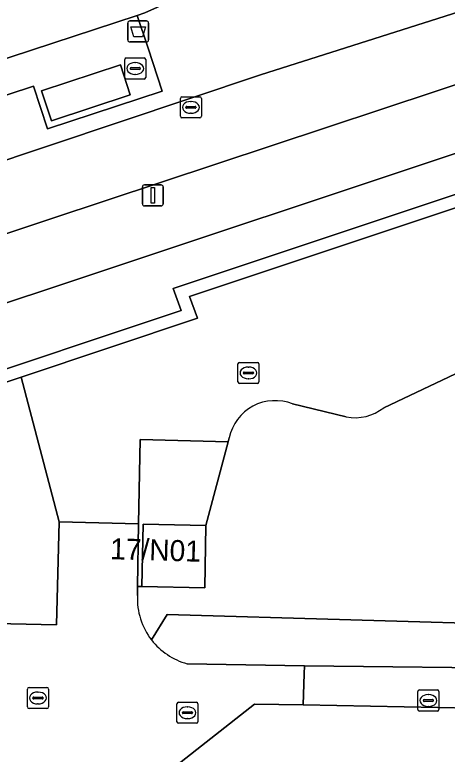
# Model space of a CAD drawing. Extents: x 162082 to 163401, y 388089 to 388636.
# Drawn here: x 162405.62 to 162426.16, y 388530.71 to 388565.85 of the extents above; entities that cross this region are included whole.
import ezdxf

# ---------------------------------------------------------------- set-up
doc = ezdxf.new("R2010")
doc.units = 0
for name, color, linetype in [('IMGEO_Afvalbak', 7, 'Continuous'), ('IMGEO_Berm_groen', 7, 'Continuous'), ('IMGEO_Fietspad_gesloten', 7, 'Continuous'), ('IMGEO_Groenvoorziening', 7, 'Continuous'), ('IMGEO_Kolk', 7, 'Continuous'), ('IMGEO_Lichtmast', 7, 'Continuous'), ('IMGEO_Muur', 7, 'Continuous'), ('IMGEO_Pand', 7, 'Continuous'), ('IMGEO_Pand_nummerreeks', 7, 'Continuous'), ('IMGEO_Rijbaan_lokaal_open', 7, 'Continuous'), ('IMGEO_Rijbaan_regionaal_gesloten', 7, 'Continuous'), ('IMGEO_Rioolput', 7, 'Continuous'), ('IMGEO_Voetpad_gesloten', 7, 'Continuous'), ('IMGEO_Voetpad_open', 7, 'Continuous')]:
    doc.layers.add(name, color=color, linetype=linetype)

msp = doc.modelspace()

# ---------------------------------------------------------------- linework, layer by layer
at = {"layer": 'IMGEO_Afvalbak'}
for p, q in [((162411.086, 388565.562), (162411.876, 388565.562)), ((162411.876, 388565.562), (162411.086, 388565.562)), ((162410.986, 388564.662), (162410.986, 388565.462)), ((162410.986, 388565.462), (162410.986, 388564.662)), ((162411.976, 388565.462), (162411.976, 388564.662)), ((162411.976, 388564.662), (162411.976, 388565.462)), ((162411.876, 388564.562), (162411.086, 388564.562)), ((162411.086, 388564.562), (162411.876, 388564.562))]:
    msp.add_line(p, q, dxfattribs=at)
msp.add_lwpolyline([(162411.129, 388565.276), (162411.833, 388565.276), (162411.684, 388564.806), (162411.278, 388564.806), (162411.129, 388565.276)], dxfattribs=at)
for centre, start, end in [((162411.086, 388565.462), 90, 180), ((162411.086, 388565.462), 90, 180), ((162411.876, 388565.462), 0, 90), ((162411.876, 388565.462), 360, 90), ((162411.086, 388564.662), 180, 270), ((162411.086, 388564.662), 180, 270), ((162411.876, 388564.662), 270, 0), ((162411.876, 388564.662), 270, 0)]:
    msp.add_arc(centre, 0.1, start, end, dxfattribs=at)
at = {"layer": 'IMGEO_Berm_groen'}
msp.add_lwpolyline([(162488.512, 388586.676), (162468.343, 388595.489), (162466.492, 388594.32), (162459.845, 388590.577), (162444.712, 388582.862), (162434.893, 388577.8), (162428.707, 388574.61), (162423.455, 388571.706), (162418.172, 388568.882), (162417.074, 388568.315), (162411.796, 388565.941), (162411.439, 388565.824), (162411.955, 388564.271), (162412.613, 388562.224), (162407.18, 388560.438), (162406.502, 388562.469), (162402.972, 388561.302), (162403.893, 388558.518), (162417.299, 388562.993), (162435.489, 388568.8), (162456.446, 388575.59), (162456.343, 388575.895)], close=True, dxfattribs=at)
for points in [[(162520.527, 388586.182), (162520.922, 388586.037), (162527.032, 388580.803), (162527.255, 388580.37), (162527.4, 388578.214), (162528.501, 388578.326), (162528.996, 388578.377), (162528.682, 388581.286), (162520.573, 388588.069), (162515.7, 388587.719), (162508.323, 388586.366), (162506.331, 388585.858), (162500, 388583.748), (162408.33, 388553.192), (162359.569, 388536.999), (162273.308, 388508.352), (162273.962, 388506.386), (162287.972, 388511.055), (162288.31, 388509.989), (162413.523, 388551.803)], [(162413.523, 388551.803), (162413.144, 388552.843), (162500, 388581.823), (162506.611, 388583.883), (162510.249, 388584.742)]]:
    msp.add_lwpolyline(points, dxfattribs=at)
at = {"layer": 'IMGEO_Fietspad_gesloten'}
for points in [[(162492.774, 388587.939), (162492.195, 388587.649), (162489.47, 388586.723), (162488.602, 388586.42), (162488.512, 388586.676), (162456.343, 388575.895), (162456.446, 388575.59), (162435.489, 388568.8), (162417.299, 388562.993), (162403.893, 388558.518), (162404.011, 388558.16), (162402.599, 388557.685), (162402.477, 388558.046), (162357.09, 388542.897), (162302.958, 388524.829), (162270.419, 388514.23), (162247.329, 388506.185)], [(162407.328, 388556.149), (162436.199, 388565.723), (162457.174, 388572.698), (162488.392, 388583.036), (162497.882, 388586.227)], [(162245.441, 388505.444), (162247.114, 388502.698), (162249.604, 388503.789), (162358.353, 388539.891), (162407.328, 388556.149)]]:
    msp.add_lwpolyline(points, dxfattribs=at)
at = {"layer": 'IMGEO_Groenvoorziening'}
for points in [[(162423.145, 388547.179), (162426.86, 388548.937), (162429.546, 388548.933), (162429.554, 388549.287), (162432.499, 388552.11), (162438.604, 388551.981), (162441.362, 388548.945), (162442.976, 388548.874), (162442.772, 388539.868), (162444.382, 388538.556), (162446.71, 388539.251), (162446.963, 388556.223), (162443.773, 388556.312), (162443.929, 388562.48), (162413.919, 388552.469), (162414.298, 388551.429), (162405.921, 388548.632), (162407.72, 388541.754), (162411.503, 388541.664), (162411.572, 388545.663), (162415.756, 388545.563), (162415.804, 388545.746)], [(162429.412, 388543.221), (162429.546, 388548.933), (162426.86, 388548.937), (162423.145, 388547.179)], [(162418.816, 388547.356), (162421.368, 388546.742)], [(162421.368, 388546.742), (162418.816, 388547.356)], [(162415.804, 388545.746), (162415.756, 388545.563), (162414.703, 388541.581), (162414.644, 388538.619), (162411.657, 388538.679), (162411.452, 388538.684), (162411.444, 388538.25)], [(162412.111, 388536.141), (162412.853, 388537.347), (162430.305, 388536.839), (162438.295, 388538.065), (162438.216, 388539.989), (162432.13, 388540.177), (162429.412, 388543.221)], [(162442.724, 388538.061), (162441.59, 388539.287), (162439.663, 388541.371), (162438.216, 388539.989), (162438.295, 388538.065), (162430.305, 388536.839), (162412.853, 388537.347), (162412.111, 388536.141)], [(162413.801, 388535.011), (162419.378, 388534.914), (162430.581, 388534.787)]]:
    msp.add_lwpolyline(points, dxfattribs=at)
for points in [[(162289.858, 388503.273), (162391.677, 388537.203), (162407.598, 388536.86), (162407.72, 388541.754), (162405.921, 388548.632), (162287.922, 388509.227)], [(162414.703, 388541.581), (162415.756, 388545.563), (162411.572, 388545.663), (162411.503, 388541.664), (162411.452, 388538.684), (162411.657, 388538.679), (162411.716, 388541.641)]]:
    msp.add_lwpolyline(points, close=True, dxfattribs=at)
for centre, radius, start, end in [((162417.984, 388545.29), 2.227, 68.0736, 168.1779), ((162417.984, 388545.29), 2.227, 68.0736, 168.1779), ((162421.781, 388548.893), 2.191, 259.13, 308.502), ((162421.781, 388548.893), 2.191, 259.13, 308.502), ((162414.69, 388538.117), 3.249, 177.648, 217.4525), ((162414.738, 388538.241), 3.363, 218.6412, 253.8224)]:
    msp.add_arc(centre, radius, start, end, dxfattribs=at)
at = {"layer": 'IMGEO_Kolk'}
for p, q in [((162413.485, 388561.028), (162413.485, 388561.88)), ((162413.56, 388561.954), (162414.412, 388561.954)), ((162413.973, 388561.734), (162413.998, 388561.734)), ((162414.486, 388561.88), (162414.486, 388561.028)), ((162413.744, 388561.448), (162413.744, 388561.46)), ((162414.182, 388561.411), (162413.784, 388561.411)), ((162413.787, 388561.497), (162414.185, 388561.497)), ((162414.228, 388561.46), (162414.228, 388561.448)), ((162414.412, 388560.954), (162413.56, 388560.954)), ((162413.996, 388561.174), (162413.971, 388561.174)), ((162406.295, 388533.882), (162407.147, 388533.882)), ((162406.22, 388532.956), (162406.22, 388533.808)), ((162406.708, 388533.662), (162406.733, 388533.662)), ((162407.221, 388533.808), (162407.221, 388532.956)), ((162424.766, 388532.837), (162424.766, 388533.689)), ((162424.841, 388533.763), (162425.693, 388533.763)), ((162425.254, 388533.543), (162425.279, 388533.543)), ((162425.767, 388533.689), (162425.767, 388532.837)), ((162406.479, 388533.376), (162406.479, 388533.388)), ((162406.917, 388533.339), (162406.519, 388533.339)), ((162406.522, 388533.425), (162406.92, 388533.425)), ((162406.963, 388533.388), (162406.963, 388533.376)), ((162425.025, 388533.257), (162425.025, 388533.269)), ((162425.463, 388533.22), (162425.065, 388533.22)), ((162425.068, 388533.306), (162425.466, 388533.306)), ((162425.509, 388533.269), (162425.509, 388533.257)), ((162407.147, 388532.882), (162406.295, 388532.882)), ((162406.731, 388533.102), (162406.706, 388533.102)), ((162425.277, 388532.983), (162425.252, 388532.983)), ((162425.693, 388532.763), (162424.841, 388532.763))]:
    msp.add_line(p, q, dxfattribs=at)
for points in [[(162413.485, 388561.028), (162413.485, 388561.88)], [(162413.56, 388561.954), (162414.412, 388561.954)], [(162414.486, 388561.88), (162414.486, 388561.028)], [(162414.412, 388560.954), (162413.56, 388560.954)], [(162406.295, 388533.882), (162407.147, 388533.882)], [(162406.22, 388532.956), (162406.22, 388533.808)], [(162407.221, 388533.808), (162407.221, 388532.956)], [(162424.766, 388532.837), (162424.766, 388533.689)], [(162424.841, 388533.763), (162425.693, 388533.763)], [(162425.767, 388533.689), (162425.767, 388532.837)], [(162407.147, 388532.882), (162406.295, 388532.882)], [(162425.693, 388532.763), (162424.841, 388532.763)]]:
    msp.add_lwpolyline(points, dxfattribs=at)
for centre, radius, start, end in [((162413.562, 388561.878), 0.0765, 91.552, 178.448), ((162413.562, 388561.878), 0.0765, 91.552, 178.448), ((162414.41, 388561.878), 0.0765, 1.552, 88.448), ((162414.41, 388561.878), 0.0765, 1.552, 88.448), ((162413.784, 388561.457), 0.0403, 85.8775, 175.7526), ((162413.781, 388561.447), 0.0366, 178.938, 274.7102), ((162414.185, 388561.454), 0.043, 264.8664, 352.4533), ((162414.189, 388561.459), 0.0386, 1.7309, 96.639), ((162413.562, 388561.03), 0.0765, 181.552, 268.448), ((162413.562, 388561.03), 0.0765, 181.552, 268.448), ((162414.41, 388561.03), 0.0765, 271.552, 358.448), ((162414.41, 388561.03), 0.0765, 271.552, 358.448), ((162406.297, 388533.806), 0.0765, 91.552, 178.448), ((162406.297, 388533.806), 0.0765, 91.552, 178.448), ((162407.145, 388533.806), 0.0765, 1.552, 88.448), ((162407.145, 388533.806), 0.0765, 1.552, 88.448), ((162424.843, 388533.687), 0.0765, 91.552, 178.448), ((162424.843, 388533.687), 0.0765, 91.552, 178.448), ((162425.691, 388533.687), 0.0765, 1.552, 88.448), ((162425.691, 388533.687), 0.0765, 1.552, 88.448), ((162406.519, 388533.385), 0.0403, 85.8775, 175.7526), ((162406.516, 388533.375), 0.0366, 178.938, 274.7102), ((162406.92, 388533.382), 0.043, 264.8664, 352.4533), ((162406.924, 388533.387), 0.0386, 1.7309, 96.639), ((162425.065, 388533.266), 0.0403, 85.8775, 175.7526), ((162425.062, 388533.256), 0.0366, 178.938, 274.7102), ((162425.466, 388533.263), 0.043, 264.8664, 352.4533), ((162425.47, 388533.268), 0.0386, 1.7309, 96.639), ((162406.297, 388532.958), 0.0765, 181.552, 268.448), ((162406.297, 388532.958), 0.0765, 181.552, 268.448), ((162407.145, 388532.958), 0.0765, 271.552, 358.448), ((162407.145, 388532.958), 0.0765, 271.552, 358.448), ((162424.843, 388532.839), 0.0765, 181.552, 268.448), ((162424.843, 388532.839), 0.0765, 181.552, 268.448), ((162425.691, 388532.839), 0.0765, 271.552, 358.448), ((162425.691, 388532.839), 0.0765, 271.552, 358.448)]:
    msp.add_arc(centre, radius, start, end, dxfattribs=at)
for centre, major_axis, ratio, start_param, end_param in [((162413.972, 388561.454), (-0.387, 0.002), 0.722429, 4.712389, 7.853982), ((162413.997, 388561.454), (-0.39, 0.002), 0.717154, 1.570796, 4.712389), ((162406.707, 388533.382), (-0.387, 0.002), 0.722429, 4.712389, 7.853982), ((162406.732, 388533.382), (-0.39, 0.002), 0.717154, 1.570796, 4.712389), ((162425.253, 388533.263), (-0.387, 0.002), 0.722429, 4.712389, 7.853982), ((162425.278, 388533.263), (-0.39, 0.002), 0.717154, 1.570796, 4.712389)]:
    msp.add_ellipse(centre, major_axis=major_axis, ratio=ratio, start_param=start_param, end_param=end_param, dxfattribs=at)
at = {"layer": 'IMGEO_Lichtmast'}
for p, q in [((162411.779, 388557.771), (162412.569, 388557.771)), ((162412.569, 388557.771), (162411.779, 388557.771)), ((162411.679, 388556.871), (162411.679, 388557.671)), ((162411.679, 388557.671), (162411.679, 388556.871)), ((162412.669, 388557.671), (162412.669, 388556.871)), ((162412.669, 388556.871), (162412.669, 388557.671)), ((162412.569, 388556.771), (162411.779, 388556.771)), ((162411.779, 388556.771), (162412.569, 388556.771))]:
    msp.add_line(p, q, dxfattribs=at)
msp.add_lwpolyline([(162412.099, 388557.646), (162412.249, 388557.646), (162412.249, 388556.896), (162412.099, 388556.896), (162412.099, 388557.646)], dxfattribs=at)
for centre, start, end in [((162411.779, 388557.671), 90, 180), ((162411.779, 388557.671), 90, 180), ((162412.569, 388557.671), 0, 90), ((162412.569, 388557.671), 360, 90), ((162411.779, 388556.871), 180, 270), ((162411.779, 388556.871), 180, 270), ((162412.569, 388556.871), 270, 0), ((162412.569, 388556.871), 270, 0)]:
    msp.add_arc(centre, 0.1, start, end, dxfattribs=at)
at = {"layer": 'IMGEO_Muur'}
for points in [[(162510.249, 388584.742), (162506.611, 388583.883), (162500, 388581.823), (162413.144, 388552.843), (162413.523, 388551.803), (162288.31, 388509.989), (162287.972, 388511.055), (162273.962, 388506.386), (162274.16, 388505.819), (162287.584, 388510.293), (162287.922, 388509.227), (162405.921, 388548.632)], [(162405.921, 388548.632), (162414.298, 388551.429), (162413.919, 388552.469), (162443.929, 388562.48), (162447.072, 388563.529), (162500, 388581.185), (162506.73, 388583.313), (162510.057, 388584.088)]]:
    msp.add_lwpolyline(points, dxfattribs=at)
at = {"layer": 'IMGEO_Pand'}
msp.add_lwpolyline([(162411.716, 388541.641), (162411.657, 388538.679), (162414.644, 388538.619), (162414.703, 388541.581)], close=True, dxfattribs=at)
at = {"layer": 'IMGEO_Rijbaan_lokaal_open'}
for points in [[(162411.444, 388538.25), (162411.452, 388538.684), (162411.503, 388541.664), (162407.72, 388541.754), (162407.598, 388536.86), (162391.677, 388537.203)], [(162391.677, 388537.203), (162289.858, 388503.273), (162286.991, 388502.318), (162282.421, 388500.795), (162282.872, 388495.185), (162297.412, 388500), (162301.437, 388501.333), (162388.381, 388530.322), (162407.388, 388529.916), (162410.126, 388527.323), (162411.248, 388527.271), (162411.22, 388528.537), (162417.008, 388533.087), (162419.312, 388533.05), (162419.363, 388534.531), (162419.378, 388534.914), (162413.801, 388535.011)], [(162430.507, 388532.833), (162419.312, 388533.05), (162417.008, 388533.087), (162411.22, 388528.537), (162411.248, 388527.271), (162411.175, 388524.521), (162416.189, 388524.501)]]:
    msp.add_lwpolyline(points, dxfattribs=at)
for centre, radius, start, end in [((162414.69, 388538.117), 3.249, 177.648, 217.4525), ((162414.738, 388538.241), 3.363, 218.6412, 253.8224)]:
    msp.add_arc(centre, radius, start, end, dxfattribs=at)
at = {"layer": 'IMGEO_Rijbaan_regionaal_gesloten'}
msp.add_lwpolyline([(162355.218, 388547.35), (162385.385, 388557.433), (162393.435, 388559.99), (162400.37, 388562.192), (162411.439, 388565.824), (162411.796, 388565.941), (162417.074, 388568.315), (162418.172, 388568.882), (162423.455, 388571.706), (162428.707, 388574.61), (162434.893, 388577.8), (162427.635, 388575.065), (162405.194, 388566.795), (162403.679, 388566.355), (162387.911, 388561.769), (162364.881, 388554.101), (162308.972, 388535.245), (162265.607, 388521.013), (162263.032, 388520.167), (162239.544, 388512.185)], dxfattribs=at)
at = {"layer": 'IMGEO_Rioolput'}
for p, q in [((162410.916, 388563.8), (162411.768, 388563.8)), ((162410.841, 388562.874), (162410.841, 388563.726)), ((162411.329, 388563.58), (162411.354, 388563.58)), ((162411.842, 388563.726), (162411.842, 388562.874)), ((162411.1, 388563.294), (162411.1, 388563.306)), ((162411.538, 388563.257), (162411.14, 388563.257)), ((162411.143, 388563.343), (162411.541, 388563.343)), ((162411.584, 388563.306), (162411.584, 388563.294)), ((162411.768, 388562.8), (162410.916, 388562.8)), ((162411.352, 388563.02), (162411.327, 388563.02)), ((162416.294, 388549.333), (162417.146, 388549.333)), ((162416.219, 388548.407), (162416.219, 388549.259)), ((162416.707, 388549.113), (162416.732, 388549.113)), ((162417.22, 388549.259), (162417.22, 388548.407)), ((162416.478, 388548.827), (162416.478, 388548.839)), ((162416.916, 388548.79), (162416.518, 388548.79)), ((162416.521, 388548.876), (162416.919, 388548.876)), ((162416.962, 388548.839), (162416.962, 388548.827)), ((162417.146, 388548.333), (162416.294, 388548.333)), ((162416.73, 388548.553), (162416.705, 388548.553)), ((162413.396, 388533.181), (162414.248, 388533.181)), ((162413.321, 388532.255), (162413.321, 388533.107)), ((162413.809, 388532.961), (162413.834, 388532.961)), ((162414.322, 388533.107), (162414.322, 388532.255)), ((162413.58, 388532.675), (162413.58, 388532.687)), ((162414.018, 388532.638), (162413.62, 388532.638)), ((162413.623, 388532.724), (162414.021, 388532.724)), ((162414.064, 388532.687), (162414.064, 388532.675)), ((162414.248, 388532.181), (162413.396, 388532.181)), ((162413.832, 388532.401), (162413.807, 388532.401))]:
    msp.add_line(p, q, dxfattribs=at)
for points in [[(162410.916, 388563.8), (162411.768, 388563.8)], [(162410.841, 388562.874), (162410.841, 388563.726)], [(162411.842, 388563.726), (162411.842, 388562.874)], [(162411.768, 388562.8), (162410.916, 388562.8)], [(162416.294, 388549.333), (162417.146, 388549.333)], [(162416.219, 388548.407), (162416.219, 388549.259)], [(162417.22, 388549.259), (162417.22, 388548.407)], [(162417.146, 388548.333), (162416.294, 388548.333)], [(162413.396, 388533.181), (162414.248, 388533.181)], [(162413.321, 388532.255), (162413.321, 388533.107)], [(162414.322, 388533.107), (162414.322, 388532.255)], [(162414.248, 388532.181), (162413.396, 388532.181)]]:
    msp.add_lwpolyline(points, dxfattribs=at)
for centre, radius, start, end in [((162410.918, 388563.724), 0.0765, 91.552, 178.448), ((162410.918, 388563.724), 0.0765, 91.552, 178.448), ((162411.766, 388563.724), 0.0765, 1.552, 88.448), ((162411.766, 388563.724), 0.0765, 1.552, 88.448), ((162411.14, 388563.303), 0.0403, 85.8775, 175.7526), ((162411.137, 388563.293), 0.0366, 178.938, 274.7102), ((162411.541, 388563.3), 0.043, 264.8664, 352.4533), ((162411.545, 388563.305), 0.0386, 1.7309, 96.639), ((162410.918, 388562.876), 0.0765, 181.552, 268.448), ((162410.918, 388562.876), 0.0765, 181.552, 268.448), ((162411.766, 388562.876), 0.0765, 271.552, 358.448), ((162411.766, 388562.876), 0.0765, 271.552, 358.448), ((162416.296, 388549.257), 0.0765, 91.552, 178.448), ((162416.296, 388549.257), 0.0765, 91.552, 178.448), ((162417.144, 388549.257), 0.0765, 1.552, 88.448), ((162417.144, 388549.257), 0.0765, 1.552, 88.448), ((162416.518, 388548.836), 0.0403, 85.8775, 175.7526), ((162416.515, 388548.826), 0.0366, 178.938, 274.7102), ((162416.919, 388548.833), 0.043, 264.8664, 352.4533), ((162416.923, 388548.838), 0.0386, 1.7309, 96.639), ((162416.296, 388548.409), 0.0765, 181.552, 268.448), ((162416.296, 388548.409), 0.0765, 181.552, 268.448), ((162417.144, 388548.409), 0.0765, 271.552, 358.448), ((162417.144, 388548.409), 0.0765, 271.552, 358.448), ((162413.398, 388533.105), 0.0765, 91.552, 178.448), ((162413.398, 388533.105), 0.0765, 91.552, 178.448), ((162414.246, 388533.105), 0.0765, 1.552, 88.448), ((162414.246, 388533.105), 0.0765, 1.552, 88.448), ((162413.62, 388532.684), 0.0403, 85.8775, 175.7526), ((162413.617, 388532.674), 0.0366, 178.938, 274.7102), ((162414.021, 388532.681), 0.043, 264.8664, 352.4533), ((162414.025, 388532.686), 0.0386, 1.7309, 96.639), ((162413.398, 388532.257), 0.0765, 181.552, 268.448), ((162413.398, 388532.257), 0.0765, 181.552, 268.448), ((162414.246, 388532.257), 0.0765, 271.552, 358.448), ((162414.246, 388532.257), 0.0765, 271.552, 358.448)]:
    msp.add_arc(centre, radius, start, end, dxfattribs=at)
for centre, major_axis, ratio, start_param, end_param in [((162411.328, 388563.3), (-0.387, 0.002), 0.722429, 4.712389, 7.853982), ((162411.353, 388563.3), (-0.39, 0.002), 0.717154, 1.570796, 4.712389), ((162416.706, 388548.833), (-0.387, 0.002), 0.722429, 4.712389, 7.853982), ((162416.731, 388548.833), (-0.39, 0.002), 0.717154, 1.570796, 4.712389), ((162413.808, 388532.681), (-0.387, 0.002), 0.722429, 4.712389, 7.853982), ((162413.833, 388532.681), (-0.39, 0.002), 0.717154, 1.570796, 4.712389)]:
    msp.add_ellipse(centre, major_axis=major_axis, ratio=ratio, start_param=start_param, end_param=end_param, dxfattribs=at)
at = {"layer": 'IMGEO_Voetpad_gesloten'}
msp.add_lwpolyline([(162406.896, 388562.238), (162407.368, 388560.816), (162411.096, 388562.042), (162410.642, 388563.47)], close=True, dxfattribs=at)
at = {"layer": 'IMGEO_Voetpad_open'}
for points in [[(162497.882, 388586.227), (162488.392, 388583.036), (162457.174, 388572.698), (162436.199, 388565.723), (162407.328, 388556.149), (162358.353, 388539.891), (162249.604, 388503.789), (162247.114, 388502.698)], [(162248.431, 388500), (162248.619, 388500.078), (162249.527, 388500.414), (162253.51, 388501.784), (162270.392, 388507.396), (162271.052, 388505.442), (162272.026, 388502.587), (162285.393, 388507.043), (162285.583, 388506.474), (162286.991, 388502.318), (162289.858, 388503.273), (162287.922, 388509.227), (162287.584, 388510.293), (162274.16, 388505.819), (162273.962, 388506.386), (162273.308, 388508.352), (162359.569, 388536.999), (162408.33, 388553.192), (162500, 388583.748)], [(162430.581, 388534.787), (162419.378, 388534.914), (162419.363, 388534.531), (162419.312, 388533.05), (162430.507, 388532.833)]]:
    msp.add_lwpolyline(points, dxfattribs=at)
for points in [[(162411.955, 388564.271), (162411.439, 388565.824), (162400.37, 388562.192), (162393.435, 388559.99), (162393.989, 388558.325), (162401.536, 388560.825), (162402.477, 388558.046), (162402.599, 388557.685), (162404.011, 388558.16), (162403.893, 388558.518), (162402.972, 388561.302), (162406.502, 388562.469), (162407.18, 388560.438), (162412.613, 388562.224)], [(162406.896, 388562.238), (162410.642, 388563.47), (162411.096, 388562.042), (162407.368, 388560.816)]]:
    msp.add_lwpolyline(points, close=True, dxfattribs=at)

# ---------------------------------------------------------------- texts
at = {"layer": 'IMGEO_Pand_nummerreeks'}
msp.add_text('17/N01', height=1, rotation=358.3445, dxfattribs=at).set_placement((162410.138, 388539.98))

doc.saveas('drawing.dxf')
